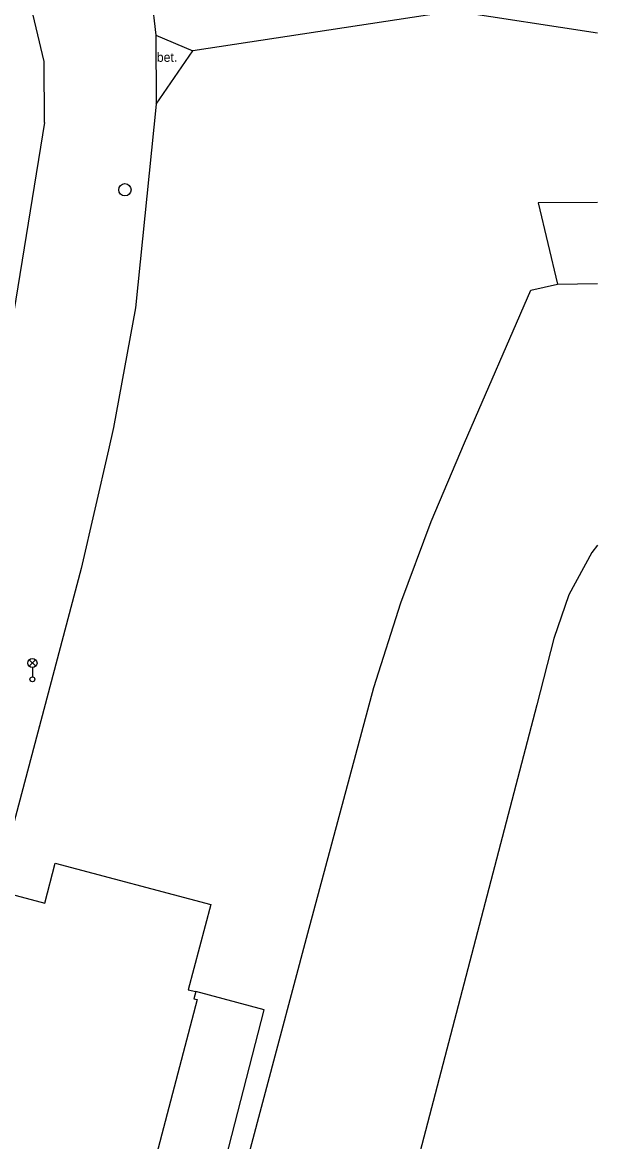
# Model space of a CAD drawing. Extents: x -737812 to -729375, y -1123000 to -1115500.
# Drawn here: x -735446.5 to -735399.7, y -1119175.1 to -1119084 of the extents above; entities that cross this region are included whole.
import ezdxf

# ---------------------------------------------------------------- set-up
doc = ezdxf.new("R2010")
doc.units = 0
for name, color, linetype in [('Doplněk polohopisu', 7, 'Continuous'), ('Hranice - ploty_ zdi', 7, 'Continuous'), ('Hranice parcel a úz_ celk', 7, 'Continuous'), ('Komunikace', 7, 'Continuous'), ('Pomocné popisy', 7, 'Continuous'), ('Povr_ zn_ inž_ sítí - el_', 7, 'Continuous'), ('Povr_ zn_ inž_ sítí - kan_', 7, 'Continuous'), ('Stavební objekty', 7, 'Continuous'), ('Vnitřní kresba parcel', 7, 'Continuous')]:
    doc.layers.add(name, color=color, linetype=linetype)

msp = doc.modelspace()

# ---------------------------------------------------------------- linework, layer by layer
at = {"layer": 'Doplněk polohopisu'}
msp.add_line((-735435.64, -1119085.07), (-735432.64, -1119086.33), dxfattribs=at)
at = {"layer": 'Hranice - ploty_ zdi'}
for p, q in [((-735435.62, -1119090.68), (-735432.64, -1119086.33)), ((-735435.62, -1119090.68), (-735437.3, -1119107.25)), ((-735437.3, -1119107.25), (-735439.1, -1119116.98)), ((-735439.1, -1119116.98), (-735439.49, -1119118.81)), ((-735439.49, -1119118.81), (-735441.72, -1119128.46)), ((-735441.72, -1119128.46), (-735448.68, -1119154.64))]:
    msp.add_line(p, q, dxfattribs=at)
msp.add_lwpolyline([(-735410.99, -1119079.6), (-735411.11, -1119080.36), (-735411.21, -1119081.69), (-735411.38, -1119083.1), (-735432.64, -1119086.33)], dxfattribs=at)
at = {"layer": 'Hranice parcel a úz_ celk'}
msp.add_lwpolyline([(-735399.663, -1119084.896), (-735411.38, -1119083.1)], dxfattribs=at)
at = {"layer": 'Komunikace'}
for p, q in [((-735436.67, -1119075.92), (-735435.64, -1119085.07)), ((-735444.73, -1119087.2), (-735445.9, -1119082.28)), ((-735435.64, -1119085.07), (-735435.62, -1119090.68)), ((-735444.71, -1119092.18), (-735444.73, -1119087.2)), ((-735444.71, -1119092.18), (-735449.13, -1119119.27))]:
    msp.add_line(p, q, dxfattribs=at)
at = {"layer": 'Povr_ zn_ inž_ sítí - el_'}
for p, q in [((-735445.964, -1119136.418), (-735445.436, -1119135.89)), ((-735445.428, -1119136.415), (-735445.956, -1119135.886)), ((-735445.7, -1119136.53), (-735445.7, -1119137.28))]:
    msp.add_line(p, q, dxfattribs=at)
for centre, radius in [((-735445.7, -1119136.155), 0.375), ((-735445.7, -1119137.48), 0.2)]:
    msp.add_circle(centre, radius, dxfattribs=at)
at = {"layer": 'Povr_ zn_ inž_ sítí - kan_'}
msp.add_circle((-735438.16, -1119097.64), 0.5, dxfattribs=at)
at = {"layer": 'Stavební objekty'}
for points in [[(-735448.68, -1119154.64), (-735444.7, -1119155.71), (-735443.84, -1119152.45), (-735431.16, -1119155.81), (-735433, -1119162.74), (-735432.4, -1119162.9), (-735432.56, -1119163.48), (-735432.28, -1119163.55)], [(-735432.28, -1119163.55), (-735444.83, -1119211.31), (-735439.27, -1119212.68)]]:
    msp.add_lwpolyline(points, dxfattribs=at)
at = {"layer": 'Vnitřní kresba parcel'}
for points in [[(-735399.663, -1119098.665), (-735404.5, -1119098.7), (-735402.93, -1119105.32)], [(-735423.26, -1119158.14), (-735417.88, -1119138.15), (-735415.69, -1119131.25), (-735413.23, -1119124.63), (-735410.51, -1119118.23), (-735405.09, -1119105.82), (-735402.93, -1119105.32)], [(-735402.93, -1119105.32), (-735399.663, -1119105.275)], [(-735399.663, -1119126.566), (-735400.14, -1119127.16), (-735402, -1119130.61), (-735403.23, -1119134.15), (-735404.62, -1119139.55), (-735427.43, -1119226.74)], [(-735442.97, -1119248.25), (-735441.1, -1119230.37), (-735438.78, -1119216.9), (-735437.36, -1119210.76), (-735430.37, -1119184.83), (-735423.26, -1119158.14)], [(-735439.27, -1119212.68), (-735426.81, -1119164.38), (-735432.4, -1119162.9)]]:
    msp.add_lwpolyline(points, dxfattribs=at)

# ---------------------------------------------------------------- texts
at = {"layer": 'Pomocné popisy'}
msp.add_text('bet.', height=0.75, dxfattribs=at).set_placement((-735435.57, -1119087.23))

doc.saveas('drawing.dxf')
